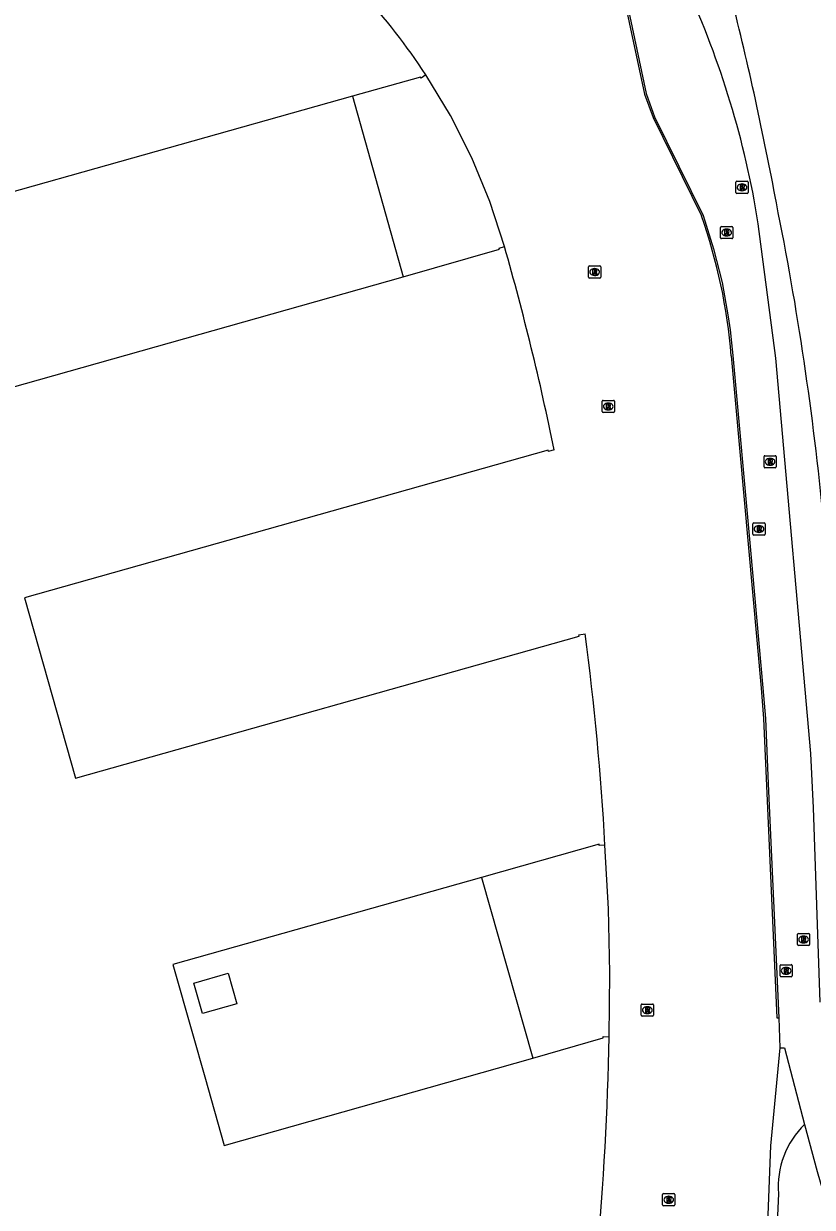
# Model space of a CAD drawing. Extents: x 155018 to 156648, y 383980 to 385733.
# Drawn here: x 156162.4 to 156227.3, y 384565.1 to 384662.5 of the extents above; entities that cross this region are included whole.
import ezdxf

# ---------------------------------------------------------------- set-up
doc = ezdxf.new("R2010")
doc.units = 0
for name, color, linetype in [('IMGEO_Groenvoorziening', 7, 'Continuous'), ('IMGEO_Lijnafwatering', 7, 'Continuous'), ('IMGEO_Pand', 7, 'Continuous'), ('IMGEO_Pand_overbouw', 7, 'Continuous'), ('IMGEO_Rijbaan_lokaal_gesloten', 7, 'Continuous'), ('IMGEO_Rijbaan_regionaal_gesloten', 7, 'Continuous'), ('IMGEO_Rioolput', 7, 'Continuous')]:
    doc.layers.add(name, color=color, linetype=linetype)

msp = doc.modelspace()

# ---------------------------------------------------------------- linework, layer by layer
at = {"layer": 'IMGEO_Groenvoorziening'}
for points in [[(156224.659, 384578.226), (156223.891, 384570.175), (156223.239, 384553.137)], [(156224.547, 384566.232), (156223.948, 384552.853)]]:
    msp.add_lwpolyline(points, dxfattribs=at)
msp.add_arc((156231.675, 384566.791), 7.15, 134.1497, 184.48016, dxfattribs=at)
at = {"layer": 'IMGEO_Lijnafwatering'}
for points in [[(156207.111, 384674.032), (156208.539, 384672.269), (156209.884, 384670.442), (156211.143, 384668.554), (156213.644, 384656.757), (156213.786, 384656.366)], [(156213.786, 384656.366), (156214.336, 384654.85), (156218.331, 384646.714), (156219.203, 384643.982), (156219.899, 384641.199), (156220.415, 384638.378)], [(156220.415, 384638.378), (156220.561, 384637.317), (156220.682, 384636.253), (156220.777, 384635.186), (156222.235, 384619.183)], [(156222.235, 384619.183), (156223.269, 384607.841), (156223.469, 384605.325), (156223.707, 384599.961)], [(156223.707, 384599.961), (156224.561, 384580.698)]]:
    msp.add_lwpolyline(points, dxfattribs=at)
at = {"layer": 'IMGEO_Pand'}
for points in [[(156195.517, 384658.295), (156195.125, 384658.032), (156195.071, 384658.116), (156189.463, 384656.537), (156157.104, 384647.423), (156158.704, 384641.753), (156159.704, 384638.209), (156161.3, 384632.55), (156193.654, 384641.681), (156201.577, 384643.938), (156201.549, 384644.034), (156201.986, 384644.156)], [(156206.074, 384627.431), (156205.61, 384627.301), (156205.583, 384627.397), (156162.465, 384615.253), (156166.653, 384600.428), (156208.133, 384612.109), (156208.115, 384612.208), (156208.618, 384612.297)], [(156210.256, 384594.904), (156209.784, 384594.876), (156209.778, 384594.976), (156200.106, 384592.249), (156174.69, 384585.091), (156176.304, 384579.396), (156177.308, 384575.852), (156178.913, 384570.191), (156204.321, 384577.383), (156210.109, 384579.052), (156210.112, 384579.152), (156210.593, 384579.14)], [(156179.951, 384581.855), (156177.127, 384581.053), (156176.416, 384583.555), (156179.24, 384584.358), (156179.951, 384581.855)]]:
    msp.add_lwpolyline(points, dxfattribs=at)
for centre, radius, start, end in [((156150.033, 384628.306), 54.48, 33.39803, 51.47316), ((155993.454, 384584.324), 216.945, 11.46102, 16.00936), ((155990.967, 384583.026), 219.611, 3.10048, 7.65954), ((155986.016, 384582.582), 224.604, 354.48581, 359.122)]:
    msp.add_arc(centre, radius, start, end, dxfattribs=at)
at = {"layer": 'IMGEO_Pand_overbouw'}
for points in [[(156195.517, 384658.295), (156195.125, 384658.032), (156195.071, 384658.116), (156189.463, 384656.537), (156193.654, 384641.681), (156201.577, 384643.938), (156201.549, 384644.034), (156201.986, 384644.156), (156200.781, 384647.867), (156199.295, 384651.474), (156197.537, 384654.957)], [(156200.106, 384592.249), (156204.321, 384577.383), (156210.109, 384579.052), (156210.112, 384579.152), (156210.593, 384579.14), (156210.651, 384584.397), (156210.539, 384589.654), (156210.256, 384594.904), (156209.784, 384594.876), (156209.778, 384594.976)]]:
    msp.add_lwpolyline(points, close=True, dxfattribs=at)
at = {"layer": 'IMGEO_Rijbaan_lokaal_gesloten'}
for points in [[(156210.99, 384668.513), (156213.516, 384656.716), (156214.217, 384654.782), (156218.203, 384646.681)], [(156227.989, 384581.973), (156227.424, 384597.985), (156227.215, 384602.454), (156224.321, 384634.974), (156222.871, 384646.034), (156222.545, 384648.014)], [(156220.651, 384635.185), (156223.13, 384607.837), (156223.317, 384605.323), (156224.398, 384580.684), (156224.561, 384580.698), (156224.659, 384578.226)], [(156224.659, 384578.226), (156225.031, 384578.221), (156226.695, 384571.921)], [(156226.695, 384571.921), (156227.717, 384568.053), (156229.035, 384563.517)]]:
    msp.add_lwpolyline(points, dxfattribs=at)
for centre, radius, start, end in [((156146.676, 384633.635), 77.22, 10.73157, 25.85483), ((156175.565, 384631.593), 45.229, 4.55524, 19.48719)]:
    msp.add_arc(centre, radius, start, end, dxfattribs=at)
at = {"layer": 'IMGEO_Rijbaan_regionaal_gesloten'}
for centre, radius, start, end in [((155952.941, 384597.144), 276.108, 10.56327, 14.16171), ((155975.947, 384597.48), 253.46, 5.46045, 11.4419)]:
    msp.add_arc(centre, radius, start, end, dxfattribs=at)
at = {"layer": 'IMGEO_Rioolput'}
for p, q in [((156221.044, 384648.609), (156221.044, 384649.461)), ((156221.119, 384649.535), (156221.971, 384649.535)), ((156221.532, 384649.315), (156221.557, 384649.315)), ((156222.045, 384649.461), (156222.045, 384648.609)), ((156221.971, 384648.535), (156221.119, 384648.535)), ((156221.555, 384648.755), (156221.53, 384648.755)), ((156219.776, 384644.889), (156219.776, 384645.741)), ((156219.851, 384645.815), (156220.703, 384645.815)), ((156220.264, 384645.595), (156220.289, 384645.595)), ((156220.777, 384645.741), (156220.777, 384644.889)), ((156220.703, 384644.815), (156219.851, 384644.815)), ((156220.287, 384645.035), (156220.262, 384645.035)), ((156208.981, 384642.566), (156209.833, 384642.566)), ((156208.906, 384641.64), (156208.906, 384642.492)), ((156209.833, 384641.566), (156208.981, 384641.566)), ((156209.417, 384641.786), (156209.392, 384641.786)), ((156209.394, 384642.346), (156209.419, 384642.346)), ((156209.907, 384642.492), (156209.907, 384641.64)), ((156210.029, 384630.581), (156210.029, 384631.433)), ((156210.104, 384631.507), (156210.956, 384631.507)), ((156210.517, 384631.287), (156210.542, 384631.287)), ((156211.03, 384631.433), (156211.03, 384630.581)), ((156210.956, 384630.507), (156210.104, 384630.507)), ((156210.54, 384630.727), (156210.515, 384630.727)), ((156223.428, 384626.954), (156224.28, 384626.954)), ((156223.353, 384626.028), (156223.353, 384626.88)), ((156224.28, 384625.954), (156223.428, 384625.954)), ((156223.864, 384626.174), (156223.839, 384626.174)), ((156223.841, 384626.734), (156223.866, 384626.734)), ((156224.354, 384626.88), (156224.354, 384626.028)), ((156222.443, 384620.496), (156222.443, 384621.348)), ((156222.518, 384621.422), (156223.37, 384621.422)), ((156222.931, 384621.202), (156222.956, 384621.202)), ((156223.444, 384621.348), (156223.444, 384620.496)), ((156223.37, 384620.422), (156222.518, 384620.422)), ((156222.954, 384620.642), (156222.929, 384620.642)), ((156226.11, 384586.717), (156226.11, 384587.569)), ((156226.185, 384587.643), (156227.037, 384587.643)), ((156226.598, 384587.423), (156226.623, 384587.423)), ((156227.111, 384587.569), (156227.111, 384586.717)), ((156227.037, 384586.643), (156226.185, 384586.643)), ((156226.621, 384586.863), (156226.596, 384586.863)), ((156224.75, 384585.07), (156225.602, 384585.07)), ((156224.675, 384584.144), (156224.675, 384584.996)), ((156225.602, 384584.07), (156224.75, 384584.07)), ((156225.186, 384584.29), (156225.161, 384584.29)), ((156225.163, 384584.85), (156225.188, 384584.85)), ((156225.676, 384584.996), (156225.676, 384584.144)), ((156213.247, 384580.903), (156213.247, 384581.755)), ((156213.322, 384581.829), (156214.174, 384581.829)), ((156213.735, 384581.609), (156213.76, 384581.609)), ((156214.248, 384581.755), (156214.248, 384580.903)), ((156214.174, 384580.829), (156213.322, 384580.829)), ((156213.758, 384581.049), (156213.733, 384581.049)), ((156215.008, 384565.301), (156215.008, 384566.153)), ((156215.083, 384566.227), (156215.935, 384566.227)), ((156215.496, 384566.007), (156215.521, 384566.007)), ((156216.009, 384566.153), (156216.009, 384565.301)), ((156215.935, 384565.227), (156215.083, 384565.227)), ((156215.519, 384565.447), (156215.494, 384565.447))]:
    msp.add_line(p, q, dxfattribs=at)
for points in [[(156221.044, 384648.609), (156221.044, 384649.461)], [(156221.119, 384649.535), (156221.971, 384649.535)], [(156222.045, 384649.461), (156222.045, 384648.609)], [(156221.971, 384648.535), (156221.119, 384648.535)], [(156221.633, 384649.233), (156221.381, 384649.235), (156221.381, 384648.835)], [(156221.381, 384648.835), (156221.505, 384648.835), (156221.505, 384648.997), (156221.516, 384648.997)], [(156221.559, 384649.154), (156221.505, 384649.154), (156221.505, 384649.073)], [(156221.505, 384649.073), (156221.557, 384649.073)], [(156221.563, 384648.968), (156221.634, 384648.835), (156221.774, 384648.835), (156221.709, 384648.961)], [(156219.776, 384644.889), (156219.776, 384645.741)], [(156219.851, 384645.815), (156220.703, 384645.815)], [(156220.365, 384645.513), (156220.113, 384645.515), (156220.113, 384645.115)], [(156220.291, 384645.434), (156220.237, 384645.434), (156220.237, 384645.353)], [(156220.777, 384645.741), (156220.777, 384644.889)], [(156220.703, 384644.815), (156219.851, 384644.815)], [(156220.113, 384645.115), (156220.237, 384645.115), (156220.237, 384645.277), (156220.248, 384645.277)], [(156220.237, 384645.353), (156220.289, 384645.353)], [(156220.295, 384645.248), (156220.366, 384645.115), (156220.506, 384645.115), (156220.441, 384645.241)], [(156208.981, 384642.566), (156209.833, 384642.566)], [(156208.906, 384641.64), (156208.906, 384642.492)], [(156209.833, 384641.566), (156208.981, 384641.566)], [(156209.495, 384642.264), (156209.243, 384642.266), (156209.243, 384641.866)], [(156209.243, 384641.866), (156209.367, 384641.866), (156209.367, 384642.028), (156209.378, 384642.028)], [(156209.421, 384642.185), (156209.367, 384642.185), (156209.367, 384642.104)], [(156209.367, 384642.104), (156209.419, 384642.104)], [(156209.425, 384641.999), (156209.496, 384641.866), (156209.636, 384641.866), (156209.571, 384641.992)], [(156209.907, 384642.492), (156209.907, 384641.64)], [(156210.029, 384630.581), (156210.029, 384631.433)], [(156210.104, 384631.507), (156210.956, 384631.507)], [(156210.618, 384631.205), (156210.366, 384631.207), (156210.366, 384630.807)], [(156210.366, 384630.807), (156210.49, 384630.807), (156210.49, 384630.969), (156210.501, 384630.969)], [(156210.544, 384631.126), (156210.49, 384631.126), (156210.49, 384631.045)], [(156210.49, 384631.045), (156210.542, 384631.045)], [(156210.548, 384630.94), (156210.619, 384630.807), (156210.759, 384630.807), (156210.694, 384630.933)], [(156211.03, 384631.433), (156211.03, 384630.581)], [(156210.956, 384630.507), (156210.104, 384630.507)], [(156223.428, 384626.954), (156224.28, 384626.954)], [(156223.353, 384626.028), (156223.353, 384626.88)], [(156224.28, 384625.954), (156223.428, 384625.954)], [(156223.942, 384626.652), (156223.69, 384626.654), (156223.69, 384626.254)], [(156223.69, 384626.254), (156223.814, 384626.254), (156223.814, 384626.416), (156223.825, 384626.416)], [(156223.868, 384626.573), (156223.814, 384626.573), (156223.814, 384626.492)], [(156223.814, 384626.492), (156223.866, 384626.492)], [(156223.872, 384626.387), (156223.943, 384626.254), (156224.083, 384626.254), (156224.018, 384626.38)], [(156224.354, 384626.88), (156224.354, 384626.028)], [(156222.443, 384620.496), (156222.443, 384621.348)], [(156222.518, 384621.422), (156223.37, 384621.422)], [(156223.032, 384621.12), (156222.78, 384621.122), (156222.78, 384620.722)], [(156223.444, 384621.348), (156223.444, 384620.496)], [(156223.37, 384620.422), (156222.518, 384620.422)], [(156222.78, 384620.722), (156222.904, 384620.722), (156222.904, 384620.884), (156222.915, 384620.884)], [(156222.958, 384621.041), (156222.904, 384621.041), (156222.904, 384620.96)], [(156222.904, 384620.96), (156222.956, 384620.96)], [(156222.962, 384620.855), (156223.033, 384620.722), (156223.173, 384620.722), (156223.108, 384620.848)], [(156226.11, 384586.717), (156226.11, 384587.569)], [(156226.185, 384587.643), (156227.037, 384587.643)], [(156226.699, 384587.341), (156226.447, 384587.343), (156226.447, 384586.943)], [(156226.447, 384586.943), (156226.571, 384586.943), (156226.571, 384587.105), (156226.582, 384587.105)], [(156226.625, 384587.262), (156226.571, 384587.262), (156226.571, 384587.181)], [(156226.571, 384587.181), (156226.623, 384587.181)], [(156226.629, 384587.076), (156226.7, 384586.943), (156226.84, 384586.943), (156226.775, 384587.069)], [(156227.111, 384587.569), (156227.111, 384586.717)], [(156227.037, 384586.643), (156226.185, 384586.643)], [(156224.75, 384585.07), (156225.602, 384585.07)], [(156224.675, 384584.144), (156224.675, 384584.996)], [(156225.602, 384584.07), (156224.75, 384584.07)], [(156225.264, 384584.768), (156225.012, 384584.77), (156225.012, 384584.37)], [(156225.012, 384584.37), (156225.136, 384584.37), (156225.136, 384584.532), (156225.147, 384584.532)], [(156225.19, 384584.689), (156225.136, 384584.689), (156225.136, 384584.608)], [(156225.136, 384584.608), (156225.188, 384584.608)], [(156225.194, 384584.503), (156225.265, 384584.37), (156225.405, 384584.37), (156225.34, 384584.496)], [(156225.676, 384584.996), (156225.676, 384584.144)], [(156213.247, 384580.903), (156213.247, 384581.755)], [(156213.322, 384581.829), (156214.174, 384581.829)], [(156213.836, 384581.527), (156213.584, 384581.529), (156213.584, 384581.129)], [(156213.584, 384581.129), (156213.708, 384581.129), (156213.708, 384581.291), (156213.719, 384581.291)], [(156213.762, 384581.448), (156213.708, 384581.448), (156213.708, 384581.367)], [(156213.708, 384581.367), (156213.76, 384581.367)], [(156213.766, 384581.262), (156213.837, 384581.129), (156213.977, 384581.129), (156213.912, 384581.255)], [(156214.248, 384581.755), (156214.248, 384580.903)], [(156214.174, 384580.829), (156213.322, 384580.829)], [(156215.008, 384565.301), (156215.008, 384566.153)], [(156215.083, 384566.227), (156215.935, 384566.227)], [(156215.597, 384565.925), (156215.345, 384565.927), (156215.345, 384565.527)], [(156215.345, 384565.527), (156215.469, 384565.527), (156215.469, 384565.689), (156215.48, 384565.689)], [(156215.523, 384565.846), (156215.469, 384565.846), (156215.469, 384565.765)], [(156215.469, 384565.765), (156215.521, 384565.765)], [(156215.527, 384565.66), (156215.598, 384565.527), (156215.738, 384565.527), (156215.673, 384565.653)], [(156216.009, 384566.153), (156216.009, 384565.301)], [(156215.935, 384565.227), (156215.083, 384565.227)]]:
    msp.add_lwpolyline(points, dxfattribs=at)
for centre, radius, start, end in [((156221.121, 384649.459), 0.0765, 91.55205, 178.44795), ((156221.121, 384649.459), 0.0765, 91.55205, 178.44795), ((156221.969, 384649.459), 0.0765, 1.55205, 88.44795), ((156221.969, 384649.459), 0.0765, 1.55205, 88.44795), ((156221.121, 384648.611), 0.0765, 181.55205, 268.44795), ((156221.121, 384648.611), 0.0765, 181.55205, 268.44795), ((156221.515, 384648.944), 0.0533, 26.02933, 88.69889), ((156221.541, 384649.262), 0.19, 274.7715, 282.96867), ((156221.565, 384649.058), 0.0964, 77.00612, 93.18647), ((156221.579, 384649.115), 0.0378, 276.66336, 79.67722), ((156221.632, 384649.123), 0.109, 350.36119, 89.41601), ((156221.63, 384649.123), 0.112, 277.58423, 350.98172), ((156221.614, 384648.908), 0.108, 29.51342, 73.79051), ((156221.969, 384648.611), 0.0765, 271.55205, 358.44795), ((156221.969, 384648.611), 0.0765, 271.55205, 358.44795), ((156219.853, 384645.739), 0.0765, 91.55205, 178.44795), ((156219.853, 384645.739), 0.0765, 91.55205, 178.44795), ((156220.297, 384645.338), 0.0964, 77.00612, 93.18647), ((156220.311, 384645.395), 0.0378, 276.66336, 79.67722), ((156220.364, 384645.403), 0.109, 350.36119, 89.41601), ((156220.701, 384645.739), 0.0765, 1.55205, 88.44795), ((156220.701, 384645.739), 0.0765, 1.55205, 88.44795), ((156219.853, 384644.891), 0.0765, 181.55205, 268.44795), ((156219.853, 384644.891), 0.0765, 181.55205, 268.44795), ((156220.247, 384645.224), 0.0533, 26.02933, 88.69889), ((156220.273, 384645.542), 0.19, 274.7715, 282.96867), ((156220.362, 384645.403), 0.112, 277.58423, 350.98172), ((156220.346, 384645.188), 0.108, 29.51342, 73.79051), ((156220.701, 384644.891), 0.0765, 271.55205, 358.44795), ((156220.701, 384644.891), 0.0765, 271.55205, 358.44795), ((156208.983, 384642.49), 0.0765, 91.55205, 178.44795), ((156208.983, 384642.49), 0.0765, 91.55205, 178.44795), ((156209.831, 384642.49), 0.0765, 1.55205, 88.44795), ((156209.831, 384642.49), 0.0765, 1.55205, 88.44795), ((156208.983, 384641.642), 0.0765, 181.55205, 268.44795), ((156208.983, 384641.642), 0.0765, 181.55205, 268.44795), ((156209.377, 384641.975), 0.0533, 26.02933, 88.69889), ((156209.403, 384642.293), 0.19, 274.7715, 282.96867), ((156209.427, 384642.089), 0.0964, 77.00612, 93.18647), ((156209.441, 384642.146), 0.0378, 276.66336, 79.67722), ((156209.494, 384642.154), 0.109, 350.36119, 89.41601), ((156209.492, 384642.154), 0.112, 277.58423, 350.98172), ((156209.476, 384641.939), 0.108, 29.51342, 73.79051), ((156209.831, 384641.642), 0.0765, 271.55205, 358.44795), ((156209.831, 384641.642), 0.0765, 271.55205, 358.44795), ((156210.106, 384631.431), 0.0765, 91.55205, 178.44795), ((156210.106, 384631.431), 0.0765, 91.55205, 178.44795), ((156210.5, 384630.916), 0.0533, 26.02933, 88.69889), ((156210.526, 384631.234), 0.19, 274.7715, 282.96867), ((156210.55, 384631.03), 0.0964, 77.00612, 93.18647), ((156210.564, 384631.087), 0.0378, 276.66336, 79.67722), ((156210.617, 384631.095), 0.109, 350.36119, 89.41601), ((156210.615, 384631.095), 0.112, 277.58423, 350.98172), ((156210.599, 384630.88), 0.108, 29.51342, 73.79051), ((156210.954, 384631.431), 0.0765, 1.55205, 88.44795), ((156210.954, 384631.431), 0.0765, 1.55205, 88.44795), ((156210.106, 384630.583), 0.0765, 181.55205, 268.44795), ((156210.106, 384630.583), 0.0765, 181.55205, 268.44795), ((156210.954, 384630.583), 0.0765, 271.55205, 358.44795), ((156210.954, 384630.583), 0.0765, 271.55205, 358.44795), ((156223.43, 384626.878), 0.0765, 91.55205, 178.44795), ((156223.43, 384626.878), 0.0765, 91.55205, 178.44795), ((156224.278, 384626.878), 0.0765, 1.55205, 88.44795), ((156224.278, 384626.878), 0.0765, 1.55205, 88.44795), ((156223.43, 384626.03), 0.0765, 181.55205, 268.44795), ((156223.43, 384626.03), 0.0765, 181.55205, 268.44795), ((156223.824, 384626.363), 0.0533, 26.02933, 88.69889), ((156223.85, 384626.681), 0.19, 274.7715, 282.96867), ((156223.874, 384626.477), 0.0964, 77.00612, 93.18647), ((156223.888, 384626.534), 0.0378, 276.66336, 79.67722), ((156223.941, 384626.542), 0.109, 350.36119, 89.41601), ((156223.939, 384626.542), 0.112, 277.58423, 350.98172), ((156223.923, 384626.327), 0.108, 29.51342, 73.79051), ((156224.278, 384626.03), 0.0765, 271.55205, 358.44795), ((156224.278, 384626.03), 0.0765, 271.55205, 358.44795), ((156222.52, 384621.346), 0.0765, 91.55205, 178.44795), ((156222.52, 384621.346), 0.0765, 91.55205, 178.44795), ((156223.031, 384621.01), 0.109, 350.36119, 89.41601), ((156223.368, 384621.346), 0.0765, 1.55205, 88.44795), ((156223.368, 384621.346), 0.0765, 1.55205, 88.44795), ((156222.52, 384620.498), 0.0765, 181.55205, 268.44795), ((156222.52, 384620.498), 0.0765, 181.55205, 268.44795), ((156222.914, 384620.831), 0.0533, 26.02933, 88.69889), ((156222.94, 384621.149), 0.19, 274.7715, 282.96867), ((156222.964, 384620.945), 0.0964, 77.00612, 93.18647), ((156222.978, 384621.002), 0.0378, 276.66336, 79.67722), ((156223.029, 384621.01), 0.112, 277.58423, 350.98172), ((156223.013, 384620.795), 0.108, 29.51342, 73.79051), ((156223.368, 384620.498), 0.0765, 271.55205, 358.44795), ((156223.368, 384620.498), 0.0765, 271.55205, 358.44795), ((156226.187, 384587.567), 0.0765, 91.55205, 178.44795), ((156226.187, 384587.567), 0.0765, 91.55205, 178.44795), ((156226.581, 384587.052), 0.0533, 26.02933, 88.69889), ((156226.607, 384587.37), 0.19, 274.7715, 282.96867), ((156226.631, 384587.166), 0.0964, 77.00612, 93.18647), ((156226.645, 384587.223), 0.0378, 276.66336, 79.67722), ((156226.698, 384587.231), 0.109, 350.36119, 89.41601), ((156226.696, 384587.231), 0.112, 277.58423, 350.98172), ((156226.68, 384587.016), 0.108, 29.51342, 73.79051), ((156227.035, 384587.567), 0.0765, 1.55205, 88.44795), ((156227.035, 384587.567), 0.0765, 1.55205, 88.44795), ((156226.187, 384586.719), 0.0765, 181.55205, 268.44795), ((156226.187, 384586.719), 0.0765, 181.55205, 268.44795), ((156227.035, 384586.719), 0.0765, 271.55205, 358.44795), ((156227.035, 384586.719), 0.0765, 271.55205, 358.44795), ((156224.752, 384584.994), 0.0765, 91.55205, 178.44795), ((156224.752, 384584.994), 0.0765, 91.55205, 178.44795), ((156225.6, 384584.994), 0.0765, 1.55205, 88.44795), ((156225.6, 384584.994), 0.0765, 1.55205, 88.44795), ((156224.752, 384584.146), 0.0765, 181.55205, 268.44795), ((156224.752, 384584.146), 0.0765, 181.55205, 268.44795), ((156225.146, 384584.479), 0.0533, 26.02933, 88.69889), ((156225.172, 384584.797), 0.19, 274.7715, 282.96867), ((156225.196, 384584.593), 0.0964, 77.00612, 93.18647), ((156225.21, 384584.65), 0.0378, 276.66336, 79.67722), ((156225.263, 384584.658), 0.109, 350.36119, 89.41601), ((156225.261, 384584.658), 0.112, 277.58423, 350.98172), ((156225.245, 384584.443), 0.108, 29.51342, 73.79051), ((156225.6, 384584.146), 0.0765, 271.55205, 358.44795), ((156225.6, 384584.146), 0.0765, 271.55205, 358.44795), ((156213.324, 384581.753), 0.0765, 91.55205, 178.44795), ((156213.324, 384581.753), 0.0765, 91.55205, 178.44795), ((156213.718, 384581.238), 0.0533, 26.02933, 88.69889), ((156213.744, 384581.556), 0.19, 274.7715, 282.96867), ((156213.768, 384581.352), 0.0964, 77.00612, 93.18647), ((156213.782, 384581.409), 0.0378, 276.66336, 79.67722), ((156213.835, 384581.417), 0.109, 350.36119, 89.41601), ((156213.833, 384581.417), 0.112, 277.58423, 350.98172), ((156213.817, 384581.202), 0.108, 29.51342, 73.79051), ((156214.172, 384581.753), 0.0765, 1.55205, 88.44795), ((156214.172, 384581.753), 0.0765, 1.55205, 88.44795), ((156213.324, 384580.905), 0.0765, 181.55205, 268.44795), ((156213.324, 384580.905), 0.0765, 181.55205, 268.44795), ((156214.172, 384580.905), 0.0765, 271.55205, 358.44795), ((156214.172, 384580.905), 0.0765, 271.55205, 358.44795), ((156215.085, 384566.151), 0.0765, 91.55205, 178.44795), ((156215.085, 384566.151), 0.0765, 91.55205, 178.44795), ((156215.479, 384565.636), 0.0533, 26.02933, 88.69889), ((156215.505, 384565.954), 0.19, 274.7715, 282.96867), ((156215.529, 384565.75), 0.0964, 77.00612, 93.18647), ((156215.543, 384565.807), 0.0378, 276.66336, 79.67722), ((156215.596, 384565.815), 0.109, 350.36119, 89.41601), ((156215.594, 384565.815), 0.112, 277.58423, 350.98172), ((156215.578, 384565.6), 0.108, 29.51342, 73.79051), ((156215.933, 384566.151), 0.0765, 1.55205, 88.44795), ((156215.933, 384566.151), 0.0765, 1.55205, 88.44795), ((156215.085, 384565.303), 0.0765, 181.55205, 268.44795), ((156215.085, 384565.303), 0.0765, 181.55205, 268.44795), ((156215.933, 384565.303), 0.0765, 271.55205, 358.44795), ((156215.933, 384565.303), 0.0765, 271.55205, 358.44795)]:
    msp.add_arc(centre, radius, start, end, dxfattribs=at)
for centre, major_axis, ratio, start_param, end_param in [((156221.531, 384649.035), (-0.387, 0.002), 0.722429, 4.712389, 7.853982), ((156221.556, 384649.035), (-0.39, 0.002), 0.717154, 1.570796, 4.712389), ((156220.263, 384645.315), (-0.387, 0.002), 0.722429, 4.712389, 7.853982), ((156220.288, 384645.315), (-0.39, 0.002), 0.717154, 1.570796, 4.712389), ((156209.393, 384642.066), (-0.387, 0.002), 0.722429, 4.712389, 7.853982), ((156209.418, 384642.066), (-0.39, 0.002), 0.717154, 1.570796, 4.712389), ((156210.516, 384631.007), (-0.387, 0.002), 0.722429, 4.712389, 7.853982), ((156210.541, 384631.007), (-0.39, 0.002), 0.717154, 1.570796, 4.712389), ((156223.84, 384626.454), (-0.387, 0.002), 0.722429, 4.712389, 7.853982), ((156223.865, 384626.454), (-0.39, 0.002), 0.717154, 1.570796, 4.712389), ((156222.93, 384620.922), (-0.387, 0.002), 0.722429, 4.712389, 7.853982), ((156222.955, 384620.922), (-0.39, 0.002), 0.717154, 1.570796, 4.712389), ((156226.597, 384587.143), (-0.387, 0.002), 0.722429, 4.712389, 7.853982), ((156226.622, 384587.143), (-0.39, 0.002), 0.717154, 1.570796, 4.712389), ((156225.162, 384584.57), (-0.387, 0.002), 0.722429, 4.712389, 7.853982), ((156225.187, 384584.57), (-0.39, 0.002), 0.717154, 1.570796, 4.712389), ((156213.734, 384581.329), (-0.387, 0.002), 0.722429, 4.712389, 7.853982), ((156213.759, 384581.329), (-0.39, 0.002), 0.717154, 1.570796, 4.712389), ((156215.495, 384565.727), (-0.387, 0.002), 0.722429, 4.712389, 7.853982), ((156215.52, 384565.727), (-0.39, 0.002), 0.717154, 1.570796, 4.712389)]:
    msp.add_ellipse(centre, major_axis=major_axis, ratio=ratio, start_param=start_param, end_param=end_param, dxfattribs=at)

doc.saveas('drawing.dxf')
